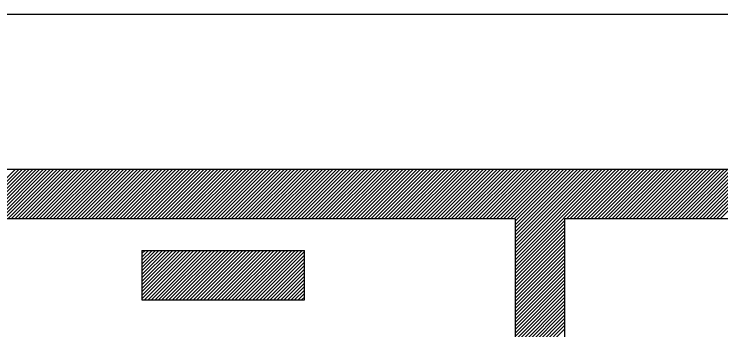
# Model space of a CAD drawing. Extents: x 519536 to 519949, y 326041 to 326519.
# Drawn here: x 519749.104 to 519751.966, y 326517.935 to 326519.212 of the extents above; entities that cross this region are included whole.
import ezdxf

# ---------------------------------------------------------------- set-up
doc = ezdxf.new("R2010")
doc.units = 0
doc.layers.add('RAMI_PLAN_####_TKST_#', color=7, linetype='Continuous')

msp = doc.modelspace()

# ---------------------------------------------------------------- linework, layer by layer
at = {"layer": 'RAMI_PLAN_####_TKST_#'}
for p, q in [((519535.5242, 326519.212), (519813.0897, 326519.212)), ((519724.8984, 326519.212), (519813.0897, 326519.212)), ((519754.5573, 326518.5837), (519743.4732, 326518.5837)), ((519748.9081, 326518.3837), (519749.1081, 326518.5837)), ((519748.9223, 326518.3837), (519749.1223, 326518.5837)), ((519748.9364, 326518.3837), (519749.1364, 326518.5837)), ((519748.9505, 326518.3837), (519749.1505, 326518.5837)), ((519748.9647, 326518.3837), (519749.1647, 326518.5837)), ((519748.9788, 326518.3837), (519749.1788, 326518.5837)), ((519748.993, 326518.3837), (519749.193, 326518.5837)), ((519749.0071, 326518.3837), (519749.2071, 326518.5837)), ((519749.0213, 326518.3837), (519749.2213, 326518.5837)), ((519749.0354, 326518.3837), (519749.2354, 326518.5837)), ((519749.0495, 326518.3837), (519749.2495, 326518.5837)), ((519749.0637, 326518.3837), (519749.2637, 326518.5837)), ((519749.0778, 326518.3837), (519749.2778, 326518.5837)), ((519749.092, 326518.3837), (519749.292, 326518.5837)), ((519749.1061, 326518.3837), (519749.3061, 326518.5837)), ((519749.1203, 326518.3837), (519749.3203, 326518.5837)), ((519749.1344, 326518.3837), (519749.3344, 326518.5837)), ((519749.1485, 326518.3837), (519749.3485, 326518.5837)), ((519749.1627, 326518.3837), (519749.3627, 326518.5837)), ((519749.1768, 326518.3837), (519749.3768, 326518.5837)), ((519749.191, 326518.3837), (519749.391, 326518.5837)), ((519749.2051, 326518.3837), (519749.4051, 326518.5837)), ((519749.2193, 326518.3837), (519749.4193, 326518.5837)), ((519749.2334, 326518.3837), (519749.4334, 326518.5837)), ((519749.2475, 326518.3837), (519749.4475, 326518.5837)), ((519749.2617, 326518.3837), (519749.4617, 326518.5837)), ((519749.2758, 326518.3837), (519749.4758, 326518.5837)), ((519749.29, 326518.3837), (519749.49, 326518.5837)), ((519749.3041, 326518.3837), (519749.5041, 326518.5837)), ((519749.3182, 326518.3837), (519749.5182, 326518.5837)), ((519749.3324, 326518.3837), (519749.5324, 326518.5837)), ((519749.3465, 326518.3837), (519749.5465, 326518.5837)), ((519749.3607, 326518.3837), (519749.5607, 326518.5837)), ((519749.3748, 326518.3837), (519749.5748, 326518.5837)), ((519749.389, 326518.3837), (519749.589, 326518.5837)), ((519749.4031, 326518.3837), (519749.6031, 326518.5837)), ((519749.4172, 326518.3837), (519749.6172, 326518.5837)), ((519749.4314, 326518.3837), (519749.6314, 326518.5837)), ((519749.4455, 326518.3837), (519749.6455, 326518.5837)), ((519749.4597, 326518.3837), (519749.6597, 326518.5837)), ((519749.4738, 326518.3837), (519749.6738, 326518.5837)), ((519749.488, 326518.3837), (519749.688, 326518.5837)), ((519749.5021, 326518.3837), (519749.7021, 326518.5837)), ((519749.5162, 326518.3837), (519749.7162, 326518.5837)), ((519749.5304, 326518.3837), (519749.7304, 326518.5837)), ((519749.5445, 326518.3837), (519749.7445, 326518.5837)), ((519749.5587, 326518.3837), (519749.7587, 326518.5837)), ((519749.5728, 326518.3837), (519749.7728, 326518.5837)), ((519749.5869, 326518.3837), (519749.7869, 326518.5837)), ((519749.6011, 326518.3837), (519749.8011, 326518.5837)), ((519749.6152, 326518.3837), (519749.8152, 326518.5837)), ((519749.6294, 326518.3837), (519749.8294, 326518.5837)), ((519749.6435, 326518.3837), (519749.8435, 326518.5837)), ((519749.6577, 326518.3837), (519749.8577, 326518.5837)), ((519749.6718, 326518.3837), (519749.8718, 326518.5837)), ((519749.6859, 326518.3837), (519749.8859, 326518.5837)), ((519749.7001, 326518.3837), (519749.9001, 326518.5837)), ((519749.7142, 326518.3837), (519749.9142, 326518.5837)), ((519749.7284, 326518.3837), (519749.9284, 326518.5837)), ((519749.7425, 326518.3837), (519749.9425, 326518.5837)), ((519749.7567, 326518.3837), (519749.9567, 326518.5837)), ((519749.7708, 326518.3837), (519749.9708, 326518.5837)), ((519749.7849, 326518.3837), (519749.9849, 326518.5837)), ((519749.7991, 326518.3837), (519749.9991, 326518.5837)), ((519749.8132, 326518.3837), (519750.0132, 326518.5837)), ((519749.8274, 326518.3837), (519750.0274, 326518.5837)), ((519749.8415, 326518.3837), (519750.0415, 326518.5837)), ((519749.8556, 326518.3837), (519750.0556, 326518.5837)), ((519749.8698, 326518.3837), (519750.0698, 326518.5837)), ((519749.8839, 326518.3837), (519750.0839, 326518.5837)), ((519749.8981, 326518.3837), (519750.0981, 326518.5837)), ((519749.9122, 326518.3837), (519750.1122, 326518.5837)), ((519749.9264, 326518.3837), (519750.1264, 326518.5837)), ((519749.9405, 326518.3837), (519750.1405, 326518.5837)), ((519749.9546, 326518.3837), (519750.1546, 326518.5837)), ((519749.9688, 326518.3837), (519750.1688, 326518.5837)), ((519749.9829, 326518.3837), (519750.1829, 326518.5837)), ((519749.9971, 326518.3837), (519750.1971, 326518.5837)), ((519750.0112, 326518.3837), (519750.2112, 326518.5837)), ((519750.0254, 326518.3837), (519750.2254, 326518.5837)), ((519750.0395, 326518.3837), (519750.2395, 326518.5837)), ((519750.0536, 326518.3837), (519750.2536, 326518.5837)), ((519750.0678, 326518.3837), (519750.2678, 326518.5837)), ((519750.0819, 326518.3837), (519750.2819, 326518.5837)), ((519750.0961, 326518.3837), (519750.2961, 326518.5837)), ((519750.1102, 326518.3837), (519750.3102, 326518.5837)), ((519750.1243, 326518.3837), (519750.3243, 326518.5837)), ((519750.1385, 326518.3837), (519750.3385, 326518.5837)), ((519750.1526, 326518.3837), (519750.3526, 326518.5837)), ((519750.1668, 326518.3837), (519750.3668, 326518.5837)), ((519750.1809, 326518.3837), (519750.3809, 326518.5837)), ((519750.1951, 326518.3837), (519750.3951, 326518.5837)), ((519750.2092, 326518.3837), (519750.4092, 326518.5837)), ((519750.2233, 326518.3837), (519750.4233, 326518.5837)), ((519750.2375, 326518.3837), (519750.4375, 326518.5837)), ((519750.2516, 326518.3837), (519750.4516, 326518.5837)), ((519750.2658, 326518.3837), (519750.4658, 326518.5837)), ((519750.2799, 326518.3837), (519750.4799, 326518.5837)), ((519750.2941, 326518.3837), (519750.4941, 326518.5837)), ((519750.3082, 326518.3837), (519750.5082, 326518.5837)), ((519750.3223, 326518.3837), (519750.5223, 326518.5837)), ((519750.3365, 326518.3837), (519750.5365, 326518.5837)), ((519750.3506, 326518.3837), (519750.5506, 326518.5837)), ((519750.3648, 326518.3837), (519750.5648, 326518.5837)), ((519750.3789, 326518.3837), (519750.5789, 326518.5837)), ((519750.393, 326518.3837), (519750.593, 326518.5837)), ((519750.4072, 326518.3837), (519750.6072, 326518.5837)), ((519750.4213, 326518.3837), (519750.6213, 326518.5837)), ((519750.4355, 326518.3837), (519750.6355, 326518.5837)), ((519750.4496, 326518.3837), (519750.6496, 326518.5837)), ((519750.4638, 326518.3837), (519750.6638, 326518.5837)), ((519750.4779, 326518.3837), (519750.6779, 326518.5837)), ((519750.492, 326518.3837), (519750.692, 326518.5837)), ((519750.5062, 326518.3837), (519750.7062, 326518.5837)), ((519750.5203, 326518.3837), (519750.7203, 326518.5837)), ((519750.5345, 326518.3837), (519750.7345, 326518.5837)), ((519750.5486, 326518.3837), (519750.7486, 326518.5837)), ((519750.5628, 326518.3837), (519750.7628, 326518.5837)), ((519750.5769, 326518.3837), (519750.7769, 326518.5837)), ((519750.591, 326518.3837), (519750.791, 326518.5837)), ((519750.6052, 326518.3837), (519750.8052, 326518.5837)), ((519750.6193, 326518.3837), (519750.8193, 326518.5837)), ((519750.6335, 326518.3837), (519750.8335, 326518.5837)), ((519750.6476, 326518.3837), (519750.8476, 326518.5837)), ((519750.6617, 326518.3837), (519750.8617, 326518.5837)), ((519750.6759, 326518.3837), (519750.8759, 326518.5837)), ((519750.69, 326518.3837), (519750.89, 326518.5837)), ((519750.7042, 326518.3837), (519750.9042, 326518.5837)), ((519750.7183, 326518.3837), (519750.9183, 326518.5837)), ((519750.7325, 326518.3837), (519750.9325, 326518.5837)), ((519750.7466, 326518.3837), (519750.9466, 326518.5837)), ((519750.7607, 326518.3837), (519750.9607, 326518.5837)), ((519750.7749, 326518.3837), (519750.9749, 326518.5837)), ((519750.789, 326518.3837), (519750.989, 326518.5837)), ((519750.8032, 326518.3837), (519751.0032, 326518.5837)), ((519750.8173, 326518.3837), (519751.0173, 326518.5837)), ((519750.8315, 326518.3837), (519751.0315, 326518.5837)), ((519750.8456, 326518.3837), (519751.0456, 326518.5837)), ((519750.8597, 326518.3837), (519751.0597, 326518.5837)), ((519750.8739, 326518.3837), (519751.0739, 326518.5837)), ((519750.888, 326518.3837), (519751.088, 326518.5837)), ((519750.9022, 326518.3837), (519751.1022, 326518.5837)), ((519750.9163, 326518.3837), (519751.1163, 326518.5837)), ((519750.9304, 326518.3837), (519751.1304, 326518.5837)), ((519750.9446, 326518.3837), (519751.1446, 326518.5837)), ((519750.9587, 326518.3837), (519751.1587, 326518.5837)), ((519750.9729, 326518.3837), (519751.1729, 326518.5837)), ((519750.987, 326518.3837), (519751.187, 326518.5837)), ((519751.0012, 326518.3837), (519751.2012, 326518.5837)), ((519751.0153, 326518.3837), (519751.2153, 326518.5837)), ((519751.0294, 326518.3837), (519751.2294, 326518.5837)), ((519751.0436, 326518.3837), (519751.2436, 326518.5837)), ((519751.0577, 326518.3837), (519751.2577, 326518.5837)), ((519751.0719, 326518.3837), (519751.2719, 326518.5837)), ((519751.086, 326518.3837), (519751.286, 326518.5837)), ((519751.1002, 326518.3837), (519751.3002, 326518.5837)), ((519751.1143, 326518.3837), (519751.3143, 326518.5837)), ((519751.1284, 326518.3837), (519751.3284, 326518.5837)), ((519751.1329, 326518.1902), (519751.5264, 326518.5837)), ((519751.1329, 326518.2043), (519751.5123, 326518.5837)), ((519751.1329, 326518.2184), (519751.4981, 326518.5837)), ((519751.1329, 326518.2326), (519751.484, 326518.5837)), ((519751.1329, 326518.2467), (519751.4699, 326518.5837)), ((519751.1329, 326518.2609), (519751.4557, 326518.5837)), ((519751.1329, 326518.275), (519751.4416, 326518.5837)), ((519751.1329, 326518.2892), (519751.4274, 326518.5837)), ((519751.1329, 326518.3033), (519751.4133, 326518.5837)), ((519751.1329, 326518.3174), (519751.3991, 326518.5837)), ((519751.1329, 326518.3316), (519751.385, 326518.5837)), ((519751.1329, 326518.3457), (519751.3709, 326518.5837)), ((519751.1329, 326518.3599), (519751.3567, 326518.5837)), ((519751.1329, 326518.374), (519751.3426, 326518.5837)), ((519751.3406, 326518.3837), (519751.5406, 326518.5837)), ((519751.3547, 326518.3837), (519751.5547, 326518.5837)), ((519751.3689, 326518.3837), (519751.5689, 326518.5837)), ((519751.383, 326518.3837), (519751.583, 326518.5837)), ((519751.3971, 326518.3837), (519751.5971, 326518.5837)), ((519751.4113, 326518.3837), (519751.6113, 326518.5837)), ((519751.4254, 326518.3837), (519751.6254, 326518.5837)), ((519751.4396, 326518.3837), (519751.6396, 326518.5837)), ((519751.4537, 326518.3837), (519751.6537, 326518.5837)), ((519751.4679, 326518.3837), (519751.6679, 326518.5837)), ((519751.482, 326518.3837), (519751.682, 326518.5837)), ((519751.4961, 326518.3837), (519751.6961, 326518.5837)), ((519751.5103, 326518.3837), (519751.7103, 326518.5837)), ((519751.5244, 326518.3837), (519751.7244, 326518.5837)), ((519751.5386, 326518.3837), (519751.7386, 326518.5837)), ((519751.5527, 326518.3837), (519751.7527, 326518.5837)), ((519751.5668, 326518.3837), (519751.7668, 326518.5837)), ((519751.581, 326518.3837), (519751.781, 326518.5837)), ((519751.5951, 326518.3837), (519751.7951, 326518.5837)), ((519751.6093, 326518.3837), (519751.8093, 326518.5837)), ((519751.6234, 326518.3837), (519751.8234, 326518.5837)), ((519751.6376, 326518.3837), (519751.8376, 326518.5837)), ((519751.6517, 326518.3837), (519751.8517, 326518.5837)), ((519751.6658, 326518.3837), (519751.8658, 326518.5837)), ((519751.68, 326518.3837), (519751.88, 326518.5837)), ((519751.6941, 326518.3837), (519751.8941, 326518.5837)), ((519751.7083, 326518.3837), (519751.9083, 326518.5837)), ((519751.7224, 326518.3837), (519751.9224, 326518.5837)), ((519751.7366, 326518.3837), (519751.9366, 326518.5837)), ((519751.7507, 326518.3837), (519751.9507, 326518.5837)), ((519751.7648, 326518.3837), (519751.9648, 326518.5837)), ((519751.779, 326518.3837), (519751.979, 326518.5837)), ((519751.7931, 326518.3837), (519751.9931, 326518.5837)), ((519751.8073, 326518.3837), (519752.0073, 326518.5837)), ((519751.8214, 326518.3837), (519752.0214, 326518.5837)), ((519751.8355, 326518.3837), (519752.0355, 326518.5837)), ((519751.8497, 326518.3837), (519752.0497, 326518.5837)), ((519751.8638, 326518.3837), (519752.0638, 326518.5837)), ((519751.878, 326518.3837), (519752.078, 326518.5837)), ((519751.8921, 326518.3837), (519752.0921, 326518.5837)), ((519751.9063, 326518.3837), (519752.1063, 326518.5837)), ((519751.9204, 326518.3837), (519752.1204, 326518.5837)), ((519751.9345, 326518.3837), (519752.1345, 326518.5837)), ((519751.9487, 326518.3837), (519752.1487, 326518.5837)), ((519751.9628, 326518.3837), (519752.1628, 326518.5837)), ((519751.1329, 326518.3837), (519743.4732, 326518.3837)), ((519751.1329, 326518.3837), (519751.1329, 326515.6859)), ((519751.1329, 326518.176), (519751.3329, 326518.376)), ((519754.5573, 326518.3837), (519751.3329, 326518.3837)), ((519751.3329, 326518.3837), (519751.3329, 326515.6859)), ((519751.1329, 326518.1619), (519751.3329, 326518.3619)), ((519751.1329, 326518.1477), (519751.3329, 326518.3477)), ((519751.1329, 326518.1336), (519751.3329, 326518.3336)), ((519751.1329, 326518.1195), (519751.3329, 326518.3195)), ((519751.1329, 326518.1053), (519751.3329, 326518.3053)), ((519751.1329, 326518.0912), (519751.3329, 326518.2912)), ((519749.6211, 326518.2561), (519750.2793, 326518.2561)), ((519749.6211, 326518.2561), (519749.6211, 326518.0561)), ((519749.6211, 326518.0595), (519749.8177, 326518.2561)), ((519749.6211, 326518.0737), (519749.8035, 326518.2561)), ((519749.6211, 326518.0878), (519749.7894, 326518.2561)), ((519749.6211, 326518.102), (519749.7753, 326518.2561)), ((519749.6211, 326518.1161), (519749.7611, 326518.2561)), ((519749.6211, 326518.1302), (519749.747, 326518.2561)), ((519749.6211, 326518.1444), (519749.7328, 326518.2561)), ((519749.6211, 326518.1585), (519749.7187, 326518.2561)), ((519749.6211, 326518.1727), (519749.7046, 326518.2561)), ((519749.6211, 326518.1868), (519749.6904, 326518.2561)), ((519749.6211, 326518.201), (519749.6763, 326518.2561)), ((519749.6211, 326518.2151), (519749.6621, 326518.2561)), ((519749.6211, 326518.2292), (519749.648, 326518.2561)), ((519749.6211, 326518.2434), (519749.6338, 326518.2561)), ((519749.6318, 326518.0561), (519749.8318, 326518.2561)), ((519749.646, 326518.0561), (519749.846, 326518.2561)), ((519749.6601, 326518.0561), (519749.8601, 326518.2561)), ((519749.6743, 326518.0561), (519749.8743, 326518.2561)), ((519749.6884, 326518.0561), (519749.8884, 326518.2561)), ((519749.7025, 326518.0561), (519749.9025, 326518.2561)), ((519749.7167, 326518.0561), (519749.9167, 326518.2561)), ((519749.7308, 326518.0561), (519749.9308, 326518.2561)), ((519749.745, 326518.0561), (519749.945, 326518.2561)), ((519749.7591, 326518.0561), (519749.9591, 326518.2561)), ((519749.7733, 326518.0561), (519749.9733, 326518.2561)), ((519749.7874, 326518.0561), (519749.9874, 326518.2561)), ((519749.8015, 326518.0561), (519750.0015, 326518.2561)), ((519749.8157, 326518.0561), (519750.0157, 326518.2561)), ((519749.8298, 326518.0561), (519750.0298, 326518.2561)), ((519749.844, 326518.0561), (519750.044, 326518.2561)), ((519749.8581, 326518.0561), (519750.0581, 326518.2561)), ((519749.8722, 326518.0561), (519750.0722, 326518.2561)), ((519749.8864, 326518.0561), (519750.0864, 326518.2561)), ((519749.9005, 326518.0561), (519750.1005, 326518.2561)), ((519749.9147, 326518.0561), (519750.1147, 326518.2561)), ((519749.9288, 326518.0561), (519750.1288, 326518.2561)), ((519749.943, 326518.0561), (519750.143, 326518.2561)), ((519749.9571, 326518.0561), (519750.1571, 326518.2561)), ((519749.9712, 326518.0561), (519750.1712, 326518.2561)), ((519749.9854, 326518.0561), (519750.1854, 326518.2561)), ((519749.9995, 326518.0561), (519750.1995, 326518.2561)), ((519750.0137, 326518.0561), (519750.2137, 326518.2561)), ((519750.0278, 326518.0561), (519750.2278, 326518.2561)), ((519750.042, 326518.0561), (519750.242, 326518.2561)), ((519750.0561, 326518.0561), (519750.2561, 326518.2561)), ((519750.0702, 326518.0561), (519750.2702, 326518.2561)), ((519750.0844, 326518.0561), (519750.2793, 326518.251)), ((519750.2793, 326518.0561), (519750.2793, 326518.2561)), ((519751.1329, 326518.077), (519751.3329, 326518.277)), ((519751.1329, 326518.0629), (519751.3329, 326518.2629)), ((519750.0985, 326518.0561), (519750.2793, 326518.2369)), ((519750.1127, 326518.0561), (519750.2793, 326518.2228)), ((519751.1329, 326518.0487), (519751.3329, 326518.2487)), ((519751.1329, 326518.0346), (519751.3329, 326518.2346)), ((519750.1268, 326518.0561), (519750.2793, 326518.2086)), ((519750.1409, 326518.0561), (519750.2793, 326518.1945)), ((519751.1329, 326518.0205), (519751.3329, 326518.2205)), ((519751.1329, 326518.0063), (519751.3329, 326518.2063)), ((519750.1551, 326518.0561), (519750.2793, 326518.1803)), ((519750.1692, 326518.0561), (519750.2793, 326518.1662)), ((519751.1329, 326517.9922), (519751.3329, 326518.1922)), ((519751.1329, 326517.978), (519751.3329, 326518.178)), ((519750.1834, 326518.0561), (519750.2793, 326518.152)), ((519750.1975, 326518.0561), (519750.2793, 326518.1379)), ((519751.1329, 326517.9639), (519751.3329, 326518.1639)), ((519751.1329, 326517.9497), (519751.3329, 326518.1497)), ((519750.2117, 326518.0561), (519750.2793, 326518.1238)), ((519750.2258, 326518.0561), (519750.2793, 326518.1096)), ((519751.1329, 326517.9356), (519751.3329, 326518.1356)), ((519751.1329, 326517.9215), (519751.3329, 326518.1215)), ((519750.2399, 326518.0561), (519750.2793, 326518.0955)), ((519750.2541, 326518.0561), (519750.2793, 326518.0813)), ((519751.1329, 326517.9073), (519751.3329, 326518.1073)), ((519751.1329, 326517.8932), (519751.3329, 326518.0932)), ((519749.6211, 326518.0561), (519750.2793, 326518.0561)), ((519750.2682, 326518.0561), (519750.2793, 326518.0672)), ((519751.1329, 326517.879), (519751.3329, 326518.079)), ((519751.1329, 326517.8649), (519751.3329, 326518.0649)), ((519751.1329, 326517.8508), (519751.3329, 326518.0508)), ((519751.1329, 326517.8366), (519751.3329, 326518.0366)), ((519751.1329, 326517.8225), (519751.3329, 326518.0225)), ((519751.1329, 326517.8083), (519751.3329, 326518.0083)), ((519751.1329, 326517.7942), (519751.3329, 326517.9942)), ((519751.1329, 326517.78), (519751.3329, 326517.98)), ((519751.1329, 326517.7659), (519751.3329, 326517.9659)), ((519751.1329, 326517.7518), (519751.3329, 326517.9518)), ((519751.1329, 326517.7376), (519751.3329, 326517.9376))]:
    msp.add_line(p, q, dxfattribs=at)

doc.saveas('drawing.dxf')
